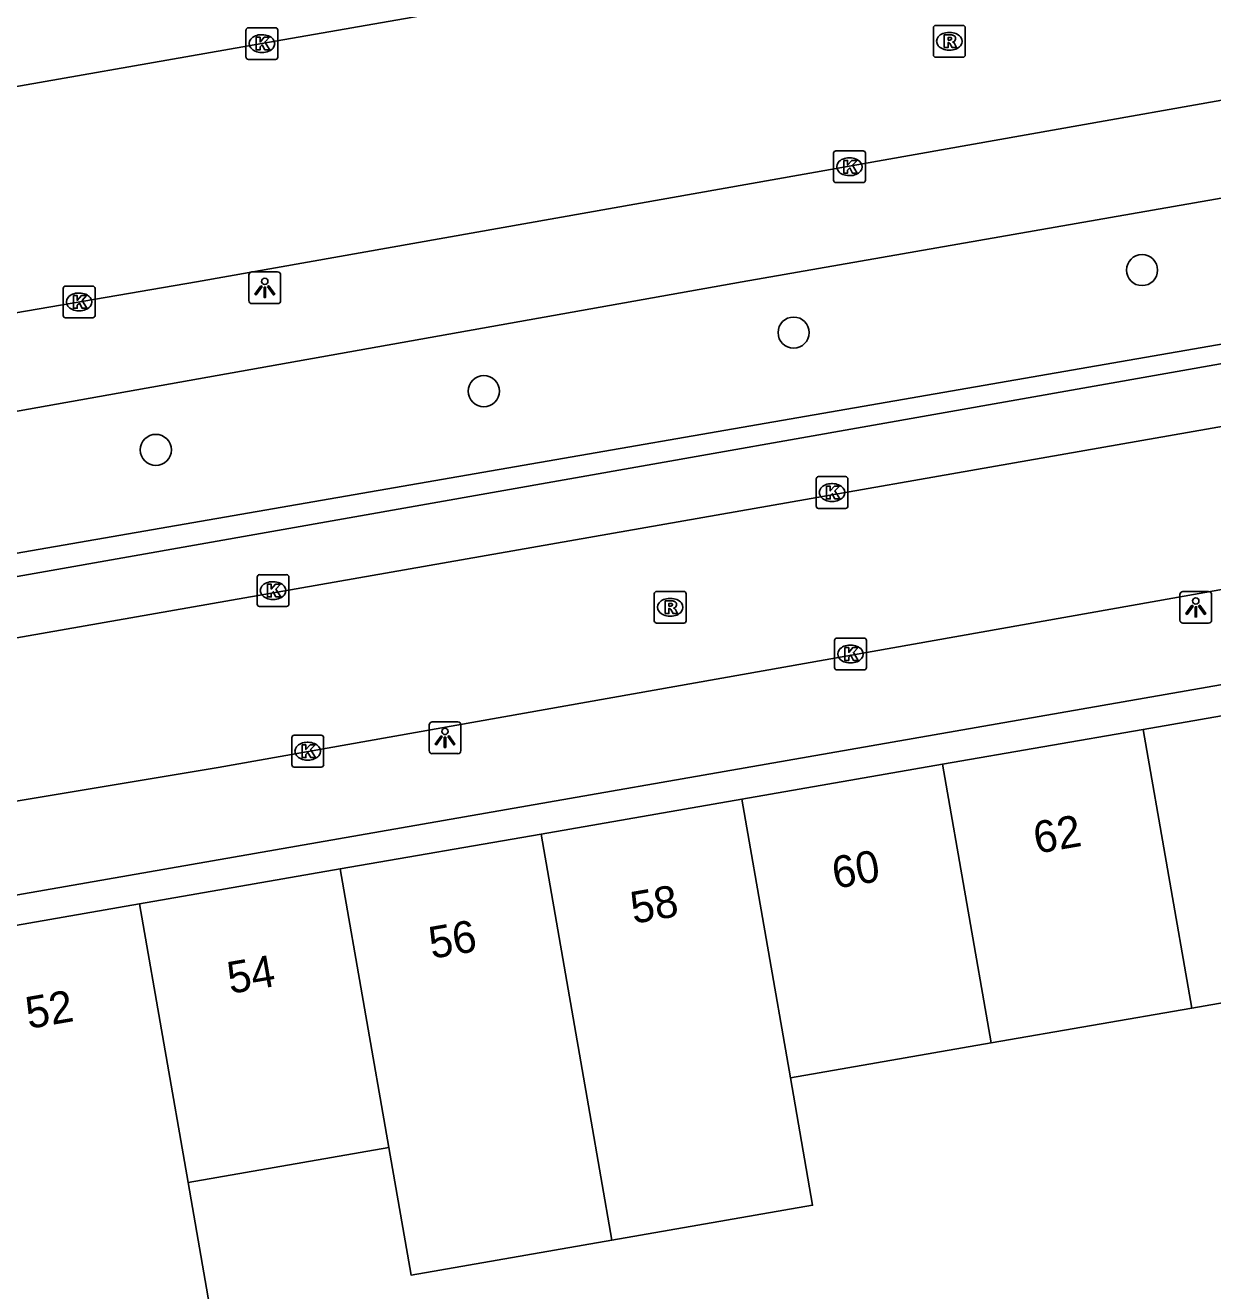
# Model space of a CAD drawing. Extents: x 162880 to 165536, y 384011 to 385179.
# Drawn here: x 164281.91 to 164319.23, y 384718.27 to 384758.06 of the extents above; entities that cross this region are included whole.
import ezdxf

# ---------------------------------------------------------------- set-up
doc = ezdxf.new("R2010")
doc.units = 0
for name, color, linetype in [('IMGEO_Boom', 7, 'Continuous'), ('IMGEO_Kolk', 7, 'Continuous'), ('IMGEO_Lichtpunt', 7, 'Continuous'), ('IMGEO_Pand', 7, 'Continuous'), ('IMGEO_Pand_nummerreeks', 7, 'Continuous'), ('IMGEO_Rijbaan_lokaal_gesloten', 7, 'Continuous'), ('IMGEO_Rijbaan_lokaal_open', 7, 'Continuous'), ('IMGEO_Rioolput', 7, 'Continuous'), ('IMGEO_Voetpad_open', 7, 'Continuous')]:
    doc.layers.add(name, color=color, linetype=linetype)

msp = doc.modelspace()

# ---------------------------------------------------------------- linework, layer by layer
at = {"layer": 'IMGEO_Boom'}
for centre in [(164317.009, 384750.368), (164306.06, 384748.4), (164296.322, 384746.56), (164286.013, 384744.713)]:
    msp.add_circle(centre, 0.489, dxfattribs=at)
at = {"layer": 'IMGEO_Kolk'}
for p, q in [((164288.846, 384757.064), (164288.846, 384757.916)), ((164288.921, 384757.99), (164289.773, 384757.99)), ((164289.847, 384757.916), (164289.847, 384757.064)), ((164289.334, 384757.77), (164289.359, 384757.77)), ((164289.357, 384757.21), (164289.332, 384757.21)), ((164289.773, 384756.99), (164288.921, 384756.99)), ((164307.313, 384753.191), (164307.313, 384754.043)), ((164307.388, 384754.117), (164308.24, 384754.117)), ((164308.314, 384754.043), (164308.314, 384753.191)), ((164307.801, 384753.897), (164307.826, 384753.897)), ((164307.824, 384753.337), (164307.799, 384753.337)), ((164308.24, 384753.117), (164307.388, 384753.117)), ((164283.1, 384748.94), (164283.1, 384749.792)), ((164283.175, 384749.866), (164284.027, 384749.866)), ((164283.588, 384749.646), (164283.613, 384749.646)), ((164284.101, 384749.792), (164284.101, 384748.94)), ((164284.027, 384748.866), (164283.175, 384748.866)), ((164283.611, 384749.086), (164283.586, 384749.086)), ((164306.766, 384742.946), (164306.766, 384743.798)), ((164306.841, 384743.872), (164307.693, 384743.872)), ((164307.254, 384743.652), (164307.279, 384743.652)), ((164307.767, 384743.798), (164307.767, 384742.946)), ((164307.693, 384742.872), (164306.841, 384742.872)), ((164307.277, 384743.092), (164307.252, 384743.092)), ((164289.196, 384739.863), (164289.196, 384740.715)), ((164289.271, 384740.789), (164290.123, 384740.789)), ((164289.684, 384740.569), (164289.709, 384740.569)), ((164290.197, 384740.715), (164290.197, 384739.863)), ((164289.707, 384740.009), (164289.682, 384740.009)), ((164290.123, 384739.789), (164289.271, 384739.789)), ((164307.345, 384737.868), (164307.345, 384738.72)), ((164307.42, 384738.794), (164308.272, 384738.794)), ((164307.833, 384738.574), (164307.858, 384738.574)), ((164308.346, 384738.72), (164308.346, 384737.868)), ((164307.856, 384738.014), (164307.831, 384738.014)), ((164308.272, 384737.794), (164307.42, 384737.794)), ((164290.286, 384734.812), (164290.286, 384735.664)), ((164290.361, 384735.738), (164291.213, 384735.738)), ((164291.287, 384735.664), (164291.287, 384734.812)), ((164290.774, 384735.518), (164290.799, 384735.518)), ((164290.797, 384734.958), (164290.772, 384734.958)), ((164291.213, 384734.738), (164290.361, 384734.738))]:
    msp.add_line(p, q, dxfattribs=at)
for points in [[(164288.846, 384757.064), (164288.846, 384757.916)], [(164288.921, 384757.99), (164289.773, 384757.99)], [(164289.847, 384757.916), (164289.847, 384757.064)], [(164289.167, 384757.69), (164289.29, 384757.69), (164289.29, 384757.539), (164289.42, 384757.69), (164289.584, 384757.69), (164289.438, 384757.539), (164289.591, 384757.29), (164289.439, 384757.29), (164289.354, 384757.454), (164289.29, 384757.387), (164289.29, 384757.29), (164289.167, 384757.29), (164289.167, 384757.69)], [(164289.773, 384756.99), (164288.921, 384756.99)], [(164307.313, 384753.191), (164307.313, 384754.043)], [(164307.388, 384754.117), (164308.24, 384754.117)], [(164308.314, 384754.043), (164308.314, 384753.191)], [(164307.634, 384753.817), (164307.757, 384753.817), (164307.757, 384753.666), (164307.887, 384753.817), (164308.051, 384753.817), (164307.905, 384753.666), (164308.058, 384753.417), (164307.906, 384753.417), (164307.821, 384753.581), (164307.757, 384753.514), (164307.757, 384753.417), (164307.634, 384753.417), (164307.634, 384753.817)], [(164308.24, 384753.117), (164307.388, 384753.117)], [(164283.1, 384748.94), (164283.1, 384749.792)], [(164283.175, 384749.866), (164284.027, 384749.866)], [(164283.421, 384749.566), (164283.544, 384749.566), (164283.544, 384749.415), (164283.674, 384749.566), (164283.838, 384749.566), (164283.692, 384749.415), (164283.845, 384749.166), (164283.693, 384749.166), (164283.608, 384749.33), (164283.544, 384749.263), (164283.544, 384749.166), (164283.421, 384749.166), (164283.421, 384749.566)], [(164284.101, 384749.792), (164284.101, 384748.94)], [(164284.027, 384748.866), (164283.175, 384748.866)], [(164306.766, 384742.946), (164306.766, 384743.798)], [(164306.841, 384743.872), (164307.693, 384743.872)], [(164307.767, 384743.798), (164307.767, 384742.946)], [(164307.087, 384743.572), (164307.21, 384743.572), (164307.21, 384743.421), (164307.34, 384743.572), (164307.504, 384743.572), (164307.358, 384743.421), (164307.511, 384743.172), (164307.359, 384743.172), (164307.274, 384743.336), (164307.21, 384743.269), (164307.21, 384743.172), (164307.087, 384743.172), (164307.087, 384743.572)], [(164307.693, 384742.872), (164306.841, 384742.872)], [(164289.196, 384739.863), (164289.196, 384740.715)], [(164289.271, 384740.789), (164290.123, 384740.789)], [(164289.517, 384740.489), (164289.64, 384740.489), (164289.64, 384740.338), (164289.77, 384740.489), (164289.934, 384740.489), (164289.788, 384740.338), (164289.941, 384740.089), (164289.789, 384740.089), (164289.704, 384740.253), (164289.64, 384740.186), (164289.64, 384740.089), (164289.517, 384740.089), (164289.517, 384740.489)], [(164290.197, 384740.715), (164290.197, 384739.863)], [(164290.123, 384739.789), (164289.271, 384739.789)], [(164307.345, 384737.868), (164307.345, 384738.72)], [(164307.42, 384738.794), (164308.272, 384738.794)], [(164307.666, 384738.494), (164307.789, 384738.494), (164307.789, 384738.343), (164307.919, 384738.494), (164308.083, 384738.494), (164307.937, 384738.343), (164308.09, 384738.094), (164307.938, 384738.094), (164307.853, 384738.258), (164307.789, 384738.191), (164307.789, 384738.094), (164307.666, 384738.094), (164307.666, 384738.494)], [(164308.346, 384738.72), (164308.346, 384737.868)], [(164308.272, 384737.794), (164307.42, 384737.794)], [(164290.286, 384734.812), (164290.286, 384735.664)], [(164290.361, 384735.738), (164291.213, 384735.738)], [(164291.287, 384735.664), (164291.287, 384734.812)], [(164290.607, 384735.438), (164290.73, 384735.438), (164290.73, 384735.287), (164290.86, 384735.438), (164291.024, 384735.438), (164290.878, 384735.287), (164291.031, 384735.038), (164290.879, 384735.038), (164290.794, 384735.202), (164290.73, 384735.135), (164290.73, 384735.038), (164290.607, 384735.038), (164290.607, 384735.438)], [(164291.213, 384734.738), (164290.361, 384734.738)]]:
    msp.add_lwpolyline(points, dxfattribs=at)
for centre, start, end in [((164288.923, 384757.914), 91.552, 178.448), ((164288.923, 384757.914), 91.552, 178.448), ((164289.771, 384757.914), 1.552, 88.448), ((164289.771, 384757.914), 1.552, 88.448), ((164288.923, 384757.066), 181.552, 268.448), ((164288.923, 384757.066), 181.552, 268.448), ((164289.771, 384757.066), 271.552, 358.448), ((164289.771, 384757.066), 271.552, 358.448), ((164307.39, 384754.041), 91.552, 178.448), ((164307.39, 384754.041), 91.552, 178.448), ((164308.238, 384754.041), 1.552, 88.448), ((164308.238, 384754.041), 1.552, 88.448), ((164307.39, 384753.193), 181.552, 268.448), ((164307.39, 384753.193), 181.552, 268.448), ((164308.238, 384753.193), 271.552, 358.448), ((164308.238, 384753.193), 271.552, 358.448), ((164283.177, 384749.79), 91.552, 178.448), ((164283.177, 384749.79), 91.552, 178.448), ((164284.025, 384749.79), 1.552, 88.448), ((164284.025, 384749.79), 1.552, 88.448), ((164283.177, 384748.942), 181.552, 268.448), ((164283.177, 384748.942), 181.552, 268.448), ((164284.025, 384748.942), 271.552, 358.448), ((164284.025, 384748.942), 271.552, 358.448), ((164306.843, 384743.796), 91.552, 178.448), ((164306.843, 384743.796), 91.552, 178.448), ((164307.691, 384743.796), 1.552, 88.448), ((164307.691, 384743.796), 1.552, 88.448), ((164306.843, 384742.948), 181.552, 268.448), ((164306.843, 384742.948), 181.552, 268.448), ((164307.691, 384742.948), 271.552, 358.448), ((164307.691, 384742.948), 271.552, 358.448), ((164289.273, 384740.713), 91.552, 178.448), ((164289.273, 384740.713), 91.552, 178.448), ((164290.121, 384740.713), 1.552, 88.448), ((164290.121, 384740.713), 1.552, 88.448), ((164289.273, 384739.865), 181.552, 268.448), ((164289.273, 384739.865), 181.552, 268.448), ((164290.121, 384739.865), 271.552, 358.448), ((164290.121, 384739.865), 271.552, 358.448), ((164307.422, 384738.718), 91.552, 178.448), ((164307.422, 384738.718), 91.552, 178.448), ((164308.27, 384738.718), 1.552, 88.448), ((164308.27, 384738.718), 1.552, 88.448), ((164307.422, 384737.87), 181.552, 268.448), ((164307.422, 384737.87), 181.552, 268.448), ((164308.27, 384737.87), 271.552, 358.448), ((164308.27, 384737.87), 271.552, 358.448), ((164290.363, 384735.662), 91.552, 178.448), ((164290.363, 384735.662), 91.552, 178.448), ((164291.211, 384735.662), 1.552, 88.448), ((164291.211, 384735.662), 1.552, 88.448), ((164290.363, 384734.814), 181.552, 268.448), ((164290.363, 384734.814), 181.552, 268.448), ((164291.211, 384734.814), 271.552, 358.448), ((164291.211, 384734.814), 271.552, 358.448)]:
    msp.add_arc(centre, 0.0765, start, end, dxfattribs=at)
for centre, major_axis, ratio, start_param, end_param in [((164289.333, 384757.49), (-0.387, 0.002), 0.722429, 4.712389, 7.853982), ((164289.358, 384757.49), (-0.39, 0.002), 0.717154, 1.570796, 4.712389), ((164307.8, 384753.617), (-0.387, 0.002), 0.722429, 4.712389, 7.853982), ((164307.825, 384753.617), (-0.39, 0.002), 0.717154, 1.570796, 4.712389), ((164283.587, 384749.366), (-0.387, 0.002), 0.722429, 4.712389, 7.853982), ((164283.612, 384749.366), (-0.39, 0.002), 0.717154, 1.570796, 4.712389), ((164307.253, 384743.372), (-0.387, 0.002), 0.722429, 4.712389, 7.853982), ((164307.278, 384743.372), (-0.39, 0.002), 0.717154, 1.570796, 4.712389), ((164289.683, 384740.289), (-0.387, 0.002), 0.722429, 4.712389, 7.853982), ((164289.708, 384740.289), (-0.39, 0.002), 0.717154, 1.570796, 4.712389), ((164307.832, 384738.294), (-0.387, 0.002), 0.722429, 4.712389, 7.853982), ((164307.857, 384738.294), (-0.39, 0.002), 0.717154, 1.570796, 4.712389), ((164290.773, 384735.238), (-0.387, 0.002), 0.722429, 4.712389, 7.853982), ((164290.798, 384735.238), (-0.39, 0.002), 0.717154, 1.570796, 4.712389)]:
    msp.add_ellipse(centre, major_axis=major_axis, ratio=ratio, start_param=start_param, end_param=end_param, dxfattribs=at)
at = {"layer": 'IMGEO_Lichtpunt'}
for p, q in [((164288.938, 384750.213), (164288.938, 384749.406)), ((164288.938, 384750.213), (164288.938, 384749.406)), ((164289.84, 384750.308), (164289.032, 384750.308)), ((164289.84, 384750.308), (164289.032, 384750.308)), ((164289.934, 384749.406), (164289.934, 384750.213)), ((164289.934, 384749.406), (164289.934, 384750.213)), ((164289.032, 384749.312), (164289.84, 384749.312)), ((164289.032, 384749.312), (164289.84, 384749.312)), ((164318.2, 384740.165), (164318.2, 384739.358)), ((164318.2, 384740.165), (164318.2, 384739.358)), ((164319.102, 384740.26), (164318.294, 384740.26)), ((164319.102, 384740.26), (164318.294, 384740.26)), ((164319.196, 384739.358), (164319.196, 384740.165)), ((164319.196, 384739.358), (164319.196, 384740.165)), ((164318.294, 384739.264), (164319.102, 384739.264)), ((164318.294, 384739.264), (164319.102, 384739.264)), ((164294.604, 384736.062), (164294.604, 384735.255)), ((164294.604, 384736.062), (164294.604, 384735.255)), ((164295.506, 384736.157), (164294.698, 384736.157)), ((164295.506, 384736.157), (164294.698, 384736.157)), ((164295.6, 384735.255), (164295.6, 384736.062)), ((164295.6, 384735.255), (164295.6, 384736.062)), ((164294.698, 384735.161), (164295.506, 384735.161)), ((164294.698, 384735.161), (164295.506, 384735.161))]:
    msp.add_line(p, q, dxfattribs=at)
for points in [[(164289.312, 384749.877), (164289.351, 384749.849), (164289.163, 384749.587), (164289.125, 384749.614), (164289.312, 384749.877)], [(164289.414, 384749.829), (164289.461, 384749.829), (164289.461, 384749.507), (164289.414, 384749.507), (164289.414, 384749.829)], [(164289.524, 384749.849), (164289.562, 384749.876), (164289.749, 384749.614), (164289.71, 384749.586), (164289.524, 384749.849)], [(164318.574, 384739.829), (164318.613, 384739.801), (164318.425, 384739.539), (164318.387, 384739.566), (164318.574, 384739.829)], [(164318.676, 384739.781), (164318.723, 384739.781), (164318.723, 384739.459), (164318.676, 384739.459), (164318.676, 384739.781)], [(164318.786, 384739.801), (164318.824, 384739.828), (164319.011, 384739.566), (164318.972, 384739.538), (164318.786, 384739.801)], [(164294.978, 384735.726), (164295.017, 384735.698), (164294.829, 384735.436), (164294.791, 384735.463), (164294.978, 384735.726)], [(164295.08, 384735.678), (164295.127, 384735.678), (164295.127, 384735.356), (164295.08, 384735.356), (164295.08, 384735.678)], [(164295.19, 384735.698), (164295.228, 384735.725), (164295.415, 384735.463), (164295.376, 384735.435), (164295.19, 384735.698)]]:
    msp.add_lwpolyline(points, dxfattribs=at)
for centre in [(164289.437, 384750.011), (164318.699, 384739.963), (164295.103, 384735.86)]:
    msp.add_circle(centre, 0.0994, dxfattribs=at)
for centre, start, end in [((164289.032, 384750.213), 90, 180), ((164289.032, 384750.213), 90, 180), ((164289.84, 384750.213), 0, 90), ((164289.84, 384750.213), 0, 90), ((164289.032, 384749.406), 180, 270), ((164289.032, 384749.406), 180, 270), ((164289.84, 384749.406), 270, 0), ((164289.84, 384749.406), 270, 360), ((164318.294, 384740.165), 90, 180), ((164318.294, 384740.165), 90, 180), ((164319.102, 384740.165), 0, 90), ((164319.102, 384740.165), 0, 90), ((164318.294, 384739.358), 180, 270), ((164318.294, 384739.358), 180, 270), ((164319.102, 384739.358), 270, 0), ((164319.102, 384739.358), 270, 360), ((164294.698, 384736.062), 90, 180), ((164294.698, 384736.062), 90, 180), ((164295.506, 384736.062), 0, 90), ((164295.506, 384736.062), 0, 90), ((164294.698, 384735.255), 180, 270), ((164294.698, 384735.255), 180, 270), ((164295.506, 384735.255), 270, 0), ((164295.506, 384735.255), 270, 360)]:
    msp.add_arc(centre, 0.0946, start, end, dxfattribs=at)
at = {"layer": 'IMGEO_Pand'}
for points in [[(164317.048, 384735.923), (164323.356, 384737.02)], [(164310.739, 384734.826), (164317.048, 384735.923)], [(164318.575, 384727.162), (164317.048, 384735.923)], [(164304.429, 384733.729), (164310.739, 384734.826)], [(164310.739, 384734.826), (164312.266, 384726.065)], [(164298.12, 384732.632), (164304.429, 384733.729)], [(164305.957, 384724.968), (164304.429, 384733.729)], [(164291.811, 384731.535), (164298.12, 384732.632)], [(164298.12, 384732.632), (164299.652, 384723.843), (164300.346, 384719.862)], [(164285.503, 384730.438), (164291.811, 384731.535)], [(164291.811, 384731.535), (164293.338, 384722.774)], [(164279.192, 384729.341), (164285.503, 384730.438)], [(164287.029, 384721.677), (164285.503, 384730.438)], [(164325.63, 384723.976), (164325.49, 384723.952), (164324.746, 384728.235), (164318.575, 384727.162)], [(164318.575, 384727.162), (164312.266, 384726.065)], [(164312.266, 384726.065), (164305.957, 384724.968)], [(164305.957, 384724.968), (164306.655, 384720.959), (164300.346, 384719.862)], [(164293.338, 384722.774), (164287.029, 384721.677)], [(164300.346, 384719.862), (164294.036, 384718.765), (164293.338, 384722.774)], [(164287.029, 384721.677), (164287.703, 384717.811), (164281.394, 384716.714)]]:
    msp.add_lwpolyline(points, dxfattribs=at)
at = {"layer": 'IMGEO_Rijbaan_lokaal_gesloten'}
for points in [[(164371.601, 384771.819), (164361.498, 384770.071), (164346.209, 384767.398), (164324.914, 384763.697), (164289.347, 384757.489), (164279.535, 384755.77)], [(164264.928, 384746.16), (164287.286, 384750), (164347.249, 384760.637)]]:
    msp.add_lwpolyline(points, dxfattribs=at)
at = {"layer": 'IMGEO_Rijbaan_lokaal_open'}
for points in [[(164272.188, 384744.248), (164304.442, 384750), (164347.515, 384757.521)], [(164348.072, 384753.135), (164330.787, 384750), (164272.704, 384739.912)], [(164275.6, 384739.664), (164334.059, 384750), (164345.942, 384752.101)], [(164272.79, 384737.256), (164345.442, 384750), (164349.52, 384750.709)], [(164356.688, 384746.339), (164355.587, 384746.207), (164355.545, 384746.547), (164351.682, 384745.895), (164351.591, 384746.015), (164287.974, 384734.728), (164271.441, 384731.972), (164270.322, 384731.908)]]:
    msp.add_lwpolyline(points, dxfattribs=at)
at = {"layer": 'IMGEO_Rioolput'}
for p, q in [((164310.453, 384757.136), (164310.453, 384757.988)), ((164310.528, 384758.062), (164311.38, 384758.062)), ((164311.454, 384757.988), (164311.454, 384757.136)), ((164310.941, 384757.842), (164310.966, 384757.842)), ((164310.964, 384757.282), (164310.939, 384757.282)), ((164311.38, 384757.062), (164310.528, 384757.062)), ((164301.679, 384739.338), (164301.679, 384740.19)), ((164301.754, 384740.264), (164302.606, 384740.264)), ((164302.167, 384740.044), (164302.192, 384740.044)), ((164302.68, 384740.19), (164302.68, 384739.338)), ((164302.606, 384739.264), (164301.754, 384739.264)), ((164302.19, 384739.484), (164302.165, 384739.484))]:
    msp.add_line(p, q, dxfattribs=at)
for points in [[(164310.453, 384757.136), (164310.453, 384757.988)], [(164310.528, 384758.062), (164311.38, 384758.062)], [(164311.454, 384757.988), (164311.454, 384757.136)], [(164311.042, 384757.76), (164310.79, 384757.762), (164310.79, 384757.362)], [(164310.79, 384757.362), (164310.914, 384757.362), (164310.914, 384757.524), (164310.925, 384757.524)], [(164310.968, 384757.681), (164310.914, 384757.681), (164310.914, 384757.6)], [(164310.914, 384757.6), (164310.966, 384757.6)], [(164310.972, 384757.495), (164311.043, 384757.362), (164311.183, 384757.362), (164311.118, 384757.488)], [(164311.38, 384757.062), (164310.528, 384757.062)], [(164301.679, 384739.338), (164301.679, 384740.19)], [(164301.754, 384740.264), (164302.606, 384740.264)], [(164302.68, 384740.19), (164302.68, 384739.338)], [(164302.268, 384739.962), (164302.016, 384739.964), (164302.016, 384739.564)], [(164302.016, 384739.564), (164302.14, 384739.564), (164302.14, 384739.726), (164302.151, 384739.726)], [(164302.194, 384739.883), (164302.14, 384739.883), (164302.14, 384739.802)], [(164302.14, 384739.802), (164302.192, 384739.802)], [(164302.198, 384739.697), (164302.269, 384739.564), (164302.409, 384739.564), (164302.344, 384739.69)], [(164302.606, 384739.264), (164301.754, 384739.264)]]:
    msp.add_lwpolyline(points, dxfattribs=at)
for centre, radius, start, end in [((164310.53, 384757.986), 0.0765, 91.552, 178.448), ((164310.53, 384757.986), 0.0765, 91.552, 178.448), ((164311.378, 384757.986), 0.0765, 1.552, 88.448), ((164311.378, 384757.986), 0.0765, 1.552, 88.448), ((164310.924, 384757.471), 0.0533, 26.0293, 88.6989), ((164310.95, 384757.789), 0.19, 274.7715, 282.9687), ((164310.974, 384757.585), 0.0964, 77.0061, 93.1865), ((164310.988, 384757.642), 0.0378, 276.6634, 79.6772), ((164311.041, 384757.65), 0.109, 350.3612, 89.416), ((164311.039, 384757.65), 0.112, 277.5842, 350.9817), ((164311.023, 384757.435), 0.108, 29.5134, 73.7905), ((164310.53, 384757.138), 0.0765, 181.552, 268.448), ((164310.53, 384757.138), 0.0765, 181.552, 268.448), ((164311.378, 384757.138), 0.0765, 271.552, 358.448), ((164311.378, 384757.138), 0.0765, 271.552, 358.448), ((164301.756, 384740.188), 0.0765, 91.552, 178.448), ((164301.756, 384740.188), 0.0765, 91.552, 178.448), ((164302.604, 384740.188), 0.0765, 1.552, 88.448), ((164302.604, 384740.188), 0.0765, 1.552, 88.448), ((164302.15, 384739.673), 0.0533, 26.0293, 88.6989), ((164302.176, 384739.991), 0.19, 274.7715, 282.9687), ((164302.2, 384739.787), 0.0964, 77.0061, 93.1865), ((164302.214, 384739.844), 0.0378, 276.6634, 79.6772), ((164302.267, 384739.852), 0.109, 350.3612, 89.416), ((164302.265, 384739.852), 0.112, 277.5842, 350.9817), ((164302.249, 384739.637), 0.108, 29.5134, 73.7905), ((164301.756, 384739.34), 0.0765, 181.552, 268.448), ((164301.756, 384739.34), 0.0765, 181.552, 268.448), ((164302.604, 384739.34), 0.0765, 271.552, 358.448), ((164302.604, 384739.34), 0.0765, 271.552, 358.448)]:
    msp.add_arc(centre, radius, start, end, dxfattribs=at)
for centre, major_axis, ratio, start_param, end_param in [((164310.94, 384757.562), (-0.387, 0.002), 0.722429, 4.712389, 7.853982), ((164310.965, 384757.562), (-0.39, 0.002), 0.717154, 1.570796, 4.712389), ((164302.166, 384739.764), (-0.387, 0.002), 0.722429, 4.712389, 7.853982), ((164302.191, 384739.764), (-0.39, 0.002), 0.717154, 1.570796, 4.712389)]:
    msp.add_ellipse(centre, major_axis=major_axis, ratio=ratio, start_param=start_param, end_param=end_param, dxfattribs=at)
at = {"layer": 'IMGEO_Voetpad_open'}
msp.add_lwpolyline([(164329.618, 384739.098), (164272.604, 384729.14)], dxfattribs=at)

# ---------------------------------------------------------------- texts
at = {"layer": 'IMGEO_Pand_nummerreeks'}
for s, p in [('62', (164313.691, 384732.011)), ('60', (164307.361, 384730.91)), ('58', (164301.025, 384729.808)), ('56', (164294.687, 384728.706)), ('54', (164288.351, 384727.604)), ('52', (164282.012, 384726.502))]:
    msp.add_text(s, height=1, rotation=9.8642, dxfattribs=at).set_placement(p)

doc.saveas('drawing.dxf')
